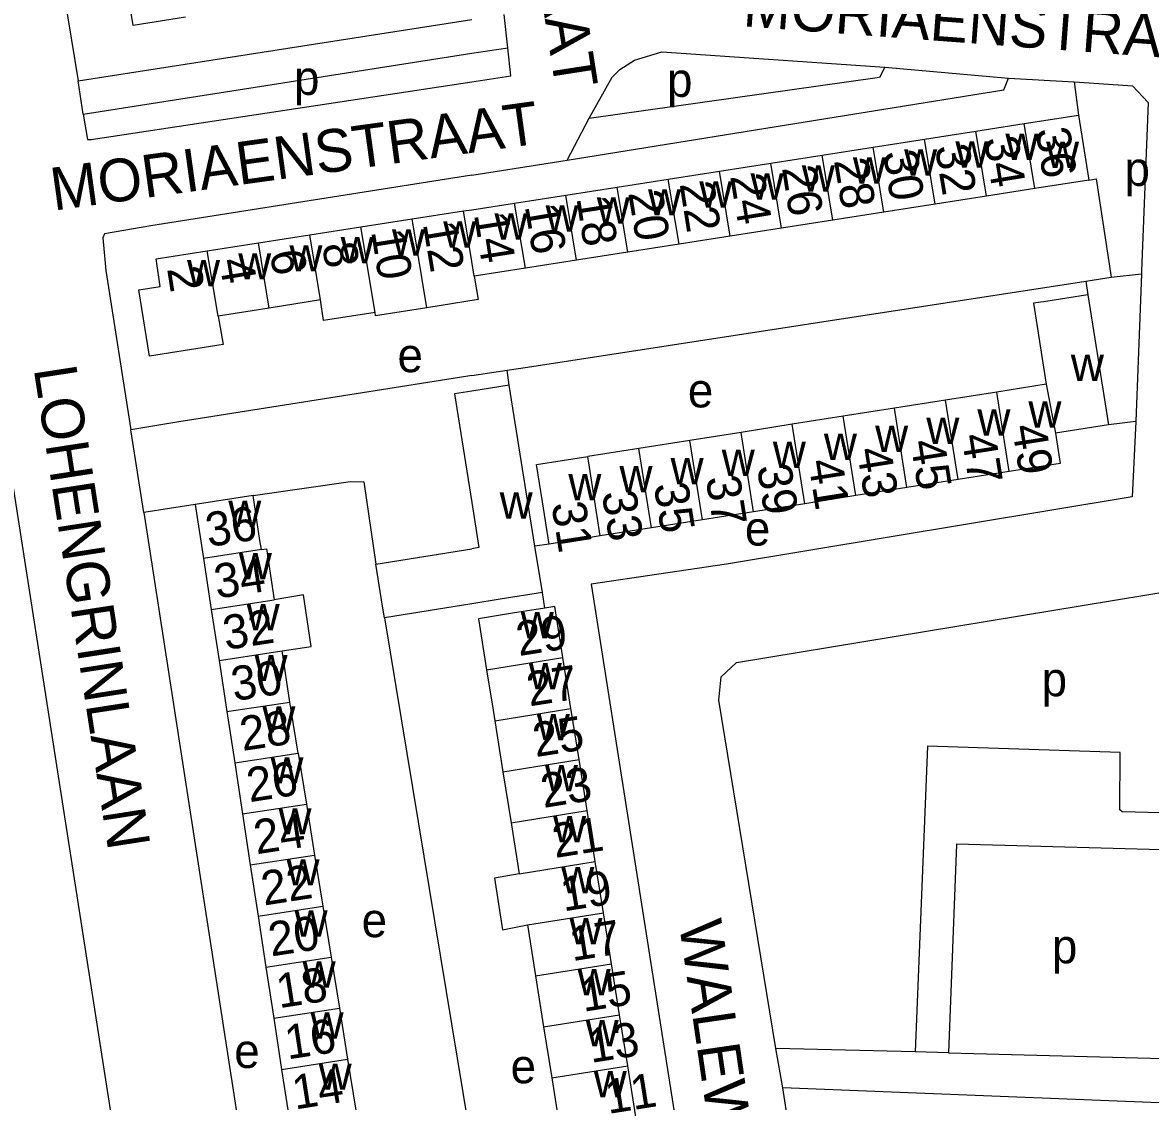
# Model space of a CAD drawing. Extents: x 159675 to 162108, y 386471 to 388472.
# Drawn here: x 160647.4 to 160779.5, y 386954.2 to 387080.5 of the extents above; entities that cross this region are included whole.
import ezdxf

# ---------------------------------------------------------------- set-up
doc = ezdxf.new("R2010")
doc.units = 0
for name, color, linetype in [('BLT_Basislijn', 7, 'Continuous'), ('BLT_Bebouwing', 7, 'Continuous'), ('BLT_Centroide', 7, 'Continuous'), ('BLT_Huisnummer', 7, 'Continuous'), ('BLT_Huisnummer_ tussenligend', 7, 'Continuous'), ('BLT_Onderverdeling_panden', 7, 'Continuous'), ('BLT_Straatnaam', 7, 'Continuous')]:
    doc.layers.add(name, color=color, linetype=linetype)

msp = doc.modelspace()

# ---------------------------------------------------------------- linework, layer by layer
at = {"layer": 'BLT_Basislijn'}
for p, q in [((160649.87, 387098.07), (160653.93, 387073.64)), ((160704.21, 387077.51), (160703.78, 387081.41)), ((160653.93, 387073.64), (160700, 387080.82)), ((160700, 387076.86), (160704.21, 387077.51)), ((160654.52, 387069.75), (160700, 387076.86)), ((160748.36, 387075.23), (160762.85, 387073.94)), ((160654.52, 387069.75), (160653.93, 387073.64)), ((160762.85, 387073.94), (160770.52, 387073.51)), ((160770.52, 387073.51), (160771.05, 387069.62)), ((160711.17, 387064.35), (160713.73, 387069.28)), ((160700, 387062.59), (160711.17, 387064.35)), ((160771.91, 387050.2), (160774.86, 387050.65)), ((160774.86, 387050.65), (160778.4, 387051.04)), ((160778.4, 387051.04), (160777.73, 387033.76)), ((160771.91, 387050.2), (160772.14, 387048.61)), ((160700, 387039.14), (160704.13, 387039.76)), ((160704.4, 387038.01), (160704.13, 387039.76)), ((160665.94, 387033.77), (160660.09, 387032.79)), ((160777.73, 387033.76), (160774.55, 387033.37)), ((160661.61, 387023.11), (160660.09, 387032.79)), ((160646.04, 387027.79), (160660.27, 386936.54)), ((160667.62, 387024.07), (160661.61, 387023.11)), ((160661.61, 387023.11), (160678.36, 386915.07)), ((160709.06, 387019.42), (160707.4, 387019.18)), ((160708.54, 387011.91), (160708.27, 387013.74)), ((160689.77, 387010.79), (160700, 386949.04)), ((160751.93, 386960.01), (160735.6, 386960.39)), ((160736.42, 386955.77), (160735.6, 386960.39)), ((160755.83, 386959.87), (160751.93, 386960.01)), ((160740.37, 386930.86), (160736.42, 386955.77)), ((160787.31, 386953.76), (160736.42, 386955.77))]:
    msp.add_line(p, q, dxfattribs=at)
for points in [[(160700, 387073.54), (160704.59, 387074.24), (160704.21, 387077.51)], [(160713.73, 387069.28), (160716.44, 387074.05), (160717.34, 387074.95), (160719.06, 387076.07), (160722.25, 387077.05), (160748.36, 387075.23)], [(160713.73, 387069.28), (160747.45, 387074.03), (160747.8, 387074.11), (160748.36, 387075.23)], [(160654.52, 387069.75), (160655.03, 387066.76), (160655.43, 387066.76), (160700, 387073.54)], [(160711.17, 387064.35), (160762.28, 387072.6), (160762.85, 387073.94)], [(160770.52, 387073.51), (160771.16, 387073.48), (160777.34, 387073.07), (160779.19, 387071.1), (160778.42, 387051.39), (160778.4, 387051.04)], [(160700, 387062.59), (160663.19, 387056.78), (160662.44, 387056.65)], [(160772.24, 387062.01), (160773.1, 387062.15), (160774.86, 387050.65)], [(160662.44, 387056.65), (160656.99, 387055.74), (160656.83, 387055.26), (160657.16, 387051.43), (160660.09, 387032.79)], [(160704.13, 387039.76), (160706.54, 387040.12), (160771.91, 387050.2)], [(160700, 387039.14), (160698.55, 387038.93), (160666.71, 387033.9), (160665.94, 387033.77)], [(160777.73, 387033.76), (160777.31, 387024.94), (160729.84, 387017.06), (160714, 387014.74), (160728.37, 386923.23)], [(160674.4, 387025.1), (160685.8, 387026.76), (160687.36, 387026.69), (160688.76, 387017.09)], [(160735.6, 386960.39), (160728.94, 387001.16), (160729.22, 387003.9), (160731.01, 387005.56), (160786.36, 387014.7), (160785.2, 386987.85)], [(160785.2, 386987.85), (160776.15, 386988.09), (160775.89, 386988.32), (160775.92, 386995.02), (160753.34, 386995.77), (160751.93, 386960.01)], [(160784.97, 386983.53), (160756.75, 386984.3), (160755.83, 386959.87)], [(160755.83, 386959.87), (160783.87, 386959.13), (160784.97, 386983.53)]]:
    msp.add_lwpolyline(points, dxfattribs=at)
at = {"layer": 'BLT_Bebouwing'}
for p, q in [((160764.68, 387068.63), (160771.05, 387069.62)), ((160759, 387067.74), (160764.68, 387068.63)), ((160747, 387065.88), (160753, 387066.81)), ((160753, 387066.81), (160759, 387067.74)), ((160741.01, 387064.94), (160747, 387065.88)), ((160729.01, 387063.08), (160735.01, 387064.01)), ((160735.01, 387064.01), (160741.01, 387064.94)), ((160723.01, 387062.14), (160729.01, 387063.08)), ((160711.02, 387060.27), (160717.02, 387061.21)), ((160717.02, 387061.21), (160723.01, 387062.14)), ((160772.24, 387062.01), (160765.94, 387061.03)), ((160705.02, 387059.34), (160711.02, 387060.27)), ((160760.25, 387060.14), (160754.26, 387059.21)), ((160765.94, 387061.03), (160760.25, 387060.14)), ((160699.02, 387058.41), (160700, 387058.56)), ((160700, 387058.56), (160705.02, 387059.34)), ((160754.26, 387059.21), (160748.26, 387058.27)), ((160687.03, 387056.54), (160693.02, 387057.47)), ((160693.02, 387057.47), (160699.02, 387058.41)), ((160742.26, 387057.34), (160736.27, 387056.4)), ((160748.26, 387058.27), (160742.26, 387057.34)), ((160681.03, 387055.61), (160687.03, 387056.54)), ((160736.27, 387056.4), (160730.27, 387055.47)), ((160669.03, 387053.74), (160675.03, 387054.67)), ((160675.03, 387054.67), (160681.03, 387055.61)), ((160730.27, 387055.47), (160724.27, 387054.53)), ((160718.27, 387053.6), (160712.28, 387052.66)), ((160724.27, 387054.53), (160718.27, 387053.6)), ((160712.28, 387052.66), (160706.28, 387051.73)), ((160706.28, 387051.73), (160700.28, 387050.79)), ((160700.28, 387050.79), (160700.75, 387048.03)), ((160682.29, 387047.99), (160676.29, 387047.05)), ((160700.75, 387048.03), (160694.74, 387047.08)), ((160772.14, 387048.61), (160774.55, 387033.37)), ((160676.29, 387047.05), (160670.3, 387046.11)), ((160704.4, 387038.01), (160700, 387037.31)), ((160707.4, 387019.18), (160704.4, 387038.01)), ((160767.24, 387038.13), (160761.46, 387037.22)), ((160755.47, 387036.28), (160749.49, 387035.33)), ((160761.46, 387037.22), (160755.47, 387036.28)), ((160749.49, 387035.33), (160743.5, 387034.39)), ((160743.5, 387034.39), (160737.52, 387033.44)), ((160731.53, 387032.5), (160725.55, 387031.55)), ((160737.52, 387033.44), (160731.53, 387032.5)), ((160774.55, 387033.37), (160768.34, 387032.39)), ((160725.55, 387031.55), (160719.56, 387030.61)), ((160719.56, 387030.61), (160713.58, 387029.66)), ((160756.94, 387026.98), (160750.95, 387026.03)), ((160762.92, 387027.92), (160756.94, 387026.98)), ((160750.95, 387026.03), (160744.97, 387025.09)), ((160674.4, 387025.1), (160667.62, 387024.07)), ((160744.97, 387025.09), (160738.98, 387024.14)), ((160667.62, 387024.07), (160668.59, 387017.75)), ((160733, 387023.2), (160727.01, 387022.26)), ((160738.98, 387024.14), (160733, 387023.2)), ((160727.01, 387022.26), (160721.03, 387021.31)), ((160715.04, 387020.37), (160709.06, 387019.42)), ((160721.03, 387021.31), (160715.04, 387020.37)), ((160708.27, 387013.74), (160707.4, 387019.18)), ((160668.59, 387017.75), (160669.51, 387011.77)), ((160688.76, 387017.09), (160700, 387018.88)), ((160700, 387012.43), (160689.77, 387010.79)), ((160669.51, 387011.77), (160670.42, 387005.79)), ((160670.42, 387005.79), (160671.33, 386999.81)), ((160678.72, 387000.94), (160677.8, 387006.92)), ((160711.6, 387000.17), (160710.67, 387006.14)), ((160671.33, 386999.81), (160672.25, 386993.83)), ((160702.69, 386998.75), (160703.64, 386992.78)), ((160679.68, 386994.97), (160680.64, 386988.99)), ((160713.51, 386988.23), (160712.56, 386994.2)), ((160672.25, 386993.83), (160673.16, 386987.85)), ((160703.64, 386992.78), (160704.6, 386986.8)), ((160680.64, 386988.99), (160681.61, 386983.02)), ((160673.16, 386987.85), (160674.08, 386981.87)), ((160714.46, 386982.26), (160713.51, 386988.23)), ((160704.6, 386986.8), (160705.55, 386980.83)), ((160681.61, 386983.02), (160682.57, 386977.05)), ((160715.41, 386976.28), (160714.46, 386982.26)), ((160674.08, 386981.87), (160674.99, 386975.89)), ((160682.57, 386977.05), (160683.54, 386971.08)), ((160674.99, 386975.89), (160675.91, 386969.91)), ((160716.36, 386970.31), (160715.41, 386976.28)), ((160706.51, 386974.86), (160707.46, 386968.89)), ((160683.54, 386971.08), (160684.51, 386965.11)), ((160717.31, 386964.34), (160716.36, 386970.31)), ((160675.91, 386969.91), (160676.82, 386963.93)), ((160707.46, 386968.89), (160708.42, 386962.92)), ((160684.51, 386965.11), (160685.47, 386959.13)), ((160676.82, 386963.93), (160677.74, 386957.95)), ((160718.26, 386958.37), (160717.31, 386964.34)), ((160708.42, 386962.92), (160709.37, 386956.95)), ((160685.47, 386959.13), (160686.44, 386953.16)), ((160719.21, 386952.4), (160718.26, 386958.37)), ((160677.74, 386957.95), (160678.65, 386951.97)), ((160709.37, 386956.95), (160710.33, 386950.98))]:
    msp.add_line(p, q, dxfattribs=at)
for points in [[(160666.49, 387081.09), (160660.36, 387080.1), (160659.19, 387087.39), (160664.45, 387088.23), (160665.33, 387088.37)], [(160771.05, 387069.62), (160772.24, 387062.01)], [(160670.3, 387046.11), (160670.89, 387042.77), (160662.26, 387041.41), (160661.03, 387049.19), (160663.54, 387049.58), (160663.04, 387052.81), (160669.03, 387053.74)], [(160688.69, 387046.52), (160682.65, 387045.57), (160682.29, 387047.99)], [(160772.14, 387048.61), (160767.2, 387047.83), (160765.75, 387047.6), (160767.24, 387038.13)], [(160694.74, 387047.08), (160688.74, 387046.15), (160688.69, 387046.52)], [(160700, 387037.31), (160697.98, 387036.99), (160700, 387024.3)], [(160768.34, 387032.39), (160768.9, 387028.87), (160762.92, 387027.92)], [(160709.06, 387019.42), (160708.28, 387024.36), (160707.59, 387028.72), (160713.58, 387029.66)], [(160675.37, 387018.79), (160675.21, 387019.83), (160674.4, 387025.1)], [(160700, 387024.3), (160700.84, 387019.02), (160700, 387018.88)], [(160675.37, 387018.79), (160675.97, 387018.88), (160676.88, 387012.9)], [(160689.77, 387010.79), (160689.55, 387012.15), (160688.76, 387017.09)], [(160708.27, 387013.74), (160703.33, 387012.96), (160700, 387012.43)], [(160677.8, 387006.92), (160681.22, 387007.45), (160680.3, 387013.48), (160676.88, 387012.9)], [(160708.54, 387011.91), (160704.79, 387011.32), (160700.81, 387010.69), (160701.74, 387004.72)], [(160710.67, 387006.14), (160709.73, 387012.1), (160708.54, 387011.91)], [(160701.74, 387004.72), (160702.49, 387000), (160702.69, 386998.75)], [(160679.68, 386994.97), (160678.86, 387000), (160678.72, 387000.94)], [(160712.56, 386994.2), (160711.63, 387000), (160711.6, 387000.17)], [(160705.55, 386980.83), (160702.65, 386980.34), (160703.62, 386974.29), (160706.51, 386974.86)]]:
    msp.add_lwpolyline(points, dxfattribs=at)
at = {"layer": 'BLT_Onderverdeling_panden'}
for p, q in [((160765.94, 387061.03), (160764.68, 387068.63)), ((160754.26, 387059.21), (160753, 387066.81)), ((160760.25, 387060.14), (160759, 387067.74)), ((160748.26, 387058.27), (160747, 387065.88)), ((160736.27, 387056.4), (160735.01, 387064.01)), ((160742.26, 387057.34), (160741.01, 387064.94)), ((160730.27, 387055.47), (160729.01, 387063.08)), ((160718.27, 387053.6), (160717.02, 387061.21)), ((160724.27, 387054.53), (160723.01, 387062.14)), ((160712.28, 387052.66), (160711.02, 387060.27)), ((160706.28, 387051.73), (160705.02, 387059.34)), ((160694.74, 387047.08), (160693.02, 387057.47)), ((160700, 387052.5), (160699.02, 387058.41)), ((160688.69, 387046.52), (160687.03, 387056.54)), ((160676.29, 387047.05), (160675.03, 387054.67)), ((160682.29, 387047.99), (160681.03, 387055.61)), ((160670.3, 387046.11), (160669.03, 387053.74)), ((160700.28, 387050.79), (160700, 387052.5)), ((160767.24, 387038.13), (160768.34, 387032.39)), ((160756.94, 387026.98), (160755.47, 387036.28)), ((160762.92, 387027.92), (160761.46, 387037.22)), ((160750.95, 387026.03), (160749.49, 387035.33)), ((160744.97, 387025.09), (160743.5, 387034.39)), ((160733, 387023.2), (160731.53, 387032.5)), ((160738.98, 387024.14), (160737.52, 387033.44)), ((160727.01, 387022.26), (160725.55, 387031.55)), ((160715.04, 387020.37), (160713.58, 387029.66)), ((160721.03, 387021.31), (160719.56, 387030.61)), ((160675.37, 387018.79), (160668.59, 387017.75)), ((160669.51, 387011.77), (160676.88, 387012.9)), ((160670.42, 387005.79), (160677.8, 387006.92)), ((160701.74, 387004.72), (160710.67, 387006.14)), ((160671.33, 386999.81), (160678.72, 387000.94)), ((160702.69, 386998.75), (160711.6, 387000.17)), ((160672.25, 386993.83), (160679.68, 386994.97)), ((160703.64, 386992.78), (160712.56, 386994.2)), ((160673.16, 386987.85), (160680.64, 386988.99)), ((160704.6, 386986.8), (160713.51, 386988.23)), ((160674.08, 386981.87), (160681.61, 386983.02)), ((160705.55, 386980.83), (160714.46, 386982.26)), ((160674.99, 386975.89), (160682.57, 386977.05)), ((160706.51, 386974.86), (160715.41, 386976.28)), ((160675.91, 386969.91), (160683.54, 386971.08)), ((160707.46, 386968.89), (160716.36, 386970.31)), ((160676.82, 386963.93), (160684.51, 386965.11)), ((160708.42, 386962.92), (160717.31, 386964.34)), ((160677.74, 386957.95), (160685.47, 386959.13)), ((160709.37, 386956.95), (160718.26, 386958.37))]:
    msp.add_line(p, q, dxfattribs=at)

# ---------------------------------------------------------------- texts
at = {"layer": 'BLT_Centroide'}
for s, p in [('p', (160679.2, 387071.99)), ('p', (160722.87, 387071.76)), ('w', (160756.62, 387063.48)), ('w', (160762.47, 387064.39)), ('w', (160767.24, 387063.45)), ('w', (160750.62, 387062.55)), ('w', (160744.62, 387061.61)), ('p', (160776.42, 387061.34)), ('w', (160732.64, 387059.73)), ('w', (160738.64, 387060.67)), ('w', (160726.64, 387058.81)), ('w', (160714.64, 387056.94)), ('w', (160720.64, 387057.88)), ('w', (160708.64, 387056)), ('w', (160702.66, 387055.06)), ('w', (160690.66, 387053.19)), ('w', (160696.66, 387054.12)), ('w', (160684.66, 387052.27)), ('w', (160672.66, 387050.39)), ('w', (160678.66, 387051.33)), ('w', (160666.67, 387049.59)), ('e', (160691.31, 387039.54)), ('w', (160770.14, 387038.5)), ('e', (160725.3, 387035.42)), ('w', (160765.17, 387033.05)), ('w', (160759.2, 387032.11)), ('w', (160753.22, 387031.14)), ('w', (160741.23, 387029.27)), ('w', (160747.23, 387030.2)), ('w', (160735.25, 387028.33)), ('w', (160729.27, 387027.39)), ('w', (160717.3, 387025.48)), ('w', (160723.28, 387026.42)), ('w', (160711.31, 387024.55)), ('w', (160671.5, 387021.44)), ('w', (160703.27, 387022.41)), ('e', (160731.98, 387019.25)), ('w', (160672.74, 387015.31)), ('w', (160673.65, 387009.34)), ('w', (160705.74, 387008.41)), ('w', (160674.57, 387003.38)), ('w', (160706.68, 387002.44)), ('p', (160766.72, 387001.61)), ('w', (160675.49, 386997.38)), ('w', (160707.62, 386996.47)), ('w', (160676.44, 386991.41)), ('w', (160708.57, 386990.5)), ('w', (160677.38, 386985.44)), ('w', (160709.53, 386984.53)), ('w', (160678.32, 386979.47)), ('w', (160710.48, 386978.56)), ('w', (160679.26, 386973.47)), ('e', (160687.11, 386973.42)), ('w', (160711.44, 386972.59)), ('p', (160767.92, 386970.36)), ('w', (160680.2, 386967.5)), ('w', (160712.39, 386966.62)), ('w', (160681.13, 386961.53)), ('w', (160713.34, 386960.66)), ('e', (160672.2, 386958.11)), ('w', (160682.08, 386955.56)), ('e', (160704.55, 386956.32)), ('w', (160714.29, 386954.69))]:
    msp.add_text(s, height=4, dxfattribs=at).set_placement(p)
at = {"layer": 'BLT_Huisnummer'}
for s, rotation, p in [('36', 278.8721, (160766, 387067.92)), ('30', 278.8721, (160748.15, 387065.26)), ('26', 278.8721, (160736.31, 387063.46)), ('22', 278.8721, (160724.33, 387061.59)), ('18', 278.8721, (160712.24, 387059.93)), ('14', 278.8721, (160700.26, 387058.01)), ('10', 278.8721, (160688.22, 387056.02)), ('6', 278.8721, (160676.36, 387053.61)), ('2', 278.8721, (160664.33, 387051.66)), ('49', 278.9693, (160763.23, 387033.19)), ('43', 278.9693, (160745.07, 387030.49)), ('39', 278.9693, (160733.38, 387028.49)), ('35', 278.9693, (160721.3, 387026.37)), ('31', 278.9693, (160709.32, 387024.12)), ('36', 8.9273, (160669.18, 387019.06)), ('29', 8.9988, (160705.53, 387006.31)), ('30', 8.9273, (160672.17, 387001.03)), ('25', 8.9988, (160707.48, 386994.48)), ('26', 8.9273, (160673.98, 386989.2)), ('21', 8.9988, (160709.76, 386982.68)), ('22', 8.9273, (160675.68, 386977.11)), ('17', 8.9988, (160711.77, 386970.6)), ('18', 8.9273, (160677.45, 386965.09)), ('13', 8.9988, (160713.95, 386958.69)), ('14', 8.9273, (160679.31, 386953.24))]:
    msp.add_text(s, height=4, rotation=rotation, dxfattribs=at).set_placement(p)
at = {"layer": 'BLT_Huisnummer_ tussenligend'}
for s, rotation, p in [('34', 279.3965, (160759.95, 387066.85)), ('32', 279.3965, (160754.21, 387065.92)), ('28', 279.3965, (160742.4, 387064.32)), ('24', 279.3965, (160730.24, 387062.49)), ('20', 279.3965, (160718.31, 387060.54)), ('16', 279.3965, (160706.2, 387058.99)), ('12', 279.3965, (160694.27, 387056.91)), ('8', 279.3965, (160682.47, 387054.45)), ('4', 279.3965, (160670.42, 387052.62)), ('47', 278.966, (160757.32, 387032.1)), ('45', 278.966, (160751.35, 387031.4)), ('41', 278.966, (160739.38, 387029.12)), ('37', 278.966, (160727.38, 387027.17)), ('33', 278.966, (160715.22, 387025.43)), ('34', 8.6921, (160670.16, 387013.03)), ('32', 8.6921, (160671.2, 387007.02)), ('27', 9.0683, (160706.76, 387000.42)), ('28', 8.6921, (160673.17, 386995.2)), ('23', 9.0683, (160708.41, 386988.54)), ('24', 8.6921, (160674.8, 386983.11)), ('19', 9.0683, (160710.74, 386976.42)), ('20', 8.6921, (160676.51, 386971.15)), ('15', 9.0683, (160713.07, 386964.67)), ('16', 8.6921, (160678.44, 386959.1)), ('11', 9.0683, (160715.97, 386952.72))]:
    msp.add_text(s, height=4, rotation=rotation, dxfattribs=at).set_placement(p)
at = {"layer": 'BLT_Straatnaam'}
for s, rotation, p in [('RITSAERTSTRAAT', 278.8192, (160700.74, 387131.21)), ('MORIAENSTRAAT', 355.734, (160731.67, 387080.03)), ('MORIAENSTRAAT', 7.8701, (160651.05, 387058.44)), ('LOHENGRINLAAN', 278.8045, (160648.71, 387039.95)), ('WALEWEINSTRAAT', 278.2824, (160724.25, 386975.05))]:
    msp.add_text(s, height=5, rotation=rotation, dxfattribs=at).set_placement(p)

doc.saveas('drawing.dxf')
